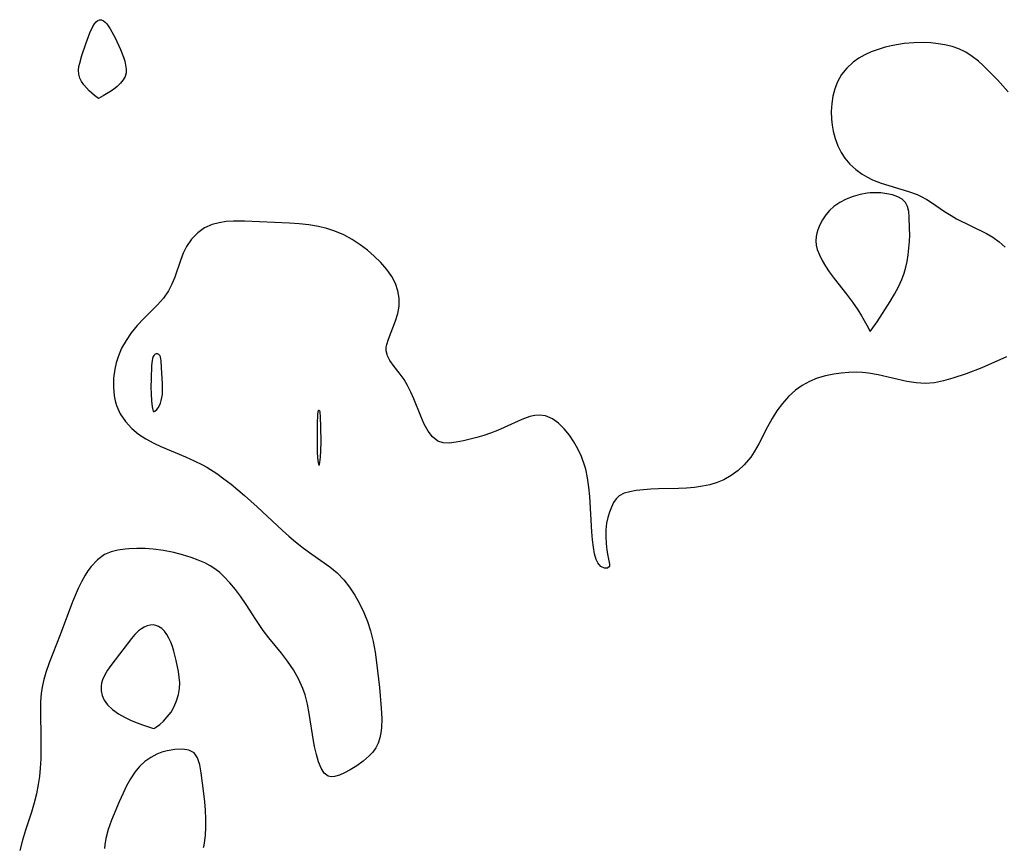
# Model space of a CAD drawing. Header units: metres. Extents: x 1073367 to 1082519, y 1569854 to 1574957.
# Tile 418 of 656: x 1077134 to 1077313, y 1574014 to 1574164. Entities that reach past the tile are written whole.
import ezdxf

# ---------------------------------------------------------------- set-up
doc = ezdxf.new("R2010")
doc.units = ezdxf.units.M
doc.layers.add('CGG_CurvaNivelLidar_v1', color=253, linetype='Continuous', lineweight=30)

msp = doc.modelspace()

# ---------------------------------------------------------------- linework, layer by layer
at = {"layer": 'CGG_CurvaNivelLidar_v1'}
for p, q in [((1077146.9662, 1574161.7564, 69), (1077147.4984, 1574162.8933, 69)), ((1077147.4984, 1574162.8933, 69), (1077147.7695, 1574163.3522, 69)), ((1077147.7695, 1574163.3522, 69), (1077148.0764, 1574163.7503, 69)), ((1077148.0764, 1574163.7503, 69), (1077148.3797, 1574164.0034, 69)), ((1077148.3797, 1574164.0034, 69), (1077148.707, 1574164.1292, 69)), ((1077148.707, 1574164.1292, 69), (1077149.0523, 1574164.1062, 69)), ((1077149.0523, 1574164.1062, 69), (1077149.4011, 1574163.949, 69)), ((1077149.4011, 1574163.949, 69), (1077149.7251, 1574163.692, 69)), ((1077149.7251, 1574163.692, 69), (1077150.0373, 1574163.3521, 69)), ((1077150.0373, 1574163.3521, 69), (1077150.6572, 1574162.45, 69)), ((1077150.6572, 1574162.45, 69), (1077151.5373, 1574160.8298, 69)), ((1077146.1929, 1574159.7279, 69), (1077146.9662, 1574161.7564, 69)), ((1077151.5373, 1574160.8298, 69), (1077152.5234, 1574158.7477, 69)), ((1077145.4875, 1574157.6088, 69), (1077146.1929, 1574159.7279, 69)), ((1077291.2393, 1574159.1208, 69.5), (1077289.9305, 1574158.7434, 69.5)), ((1077292.5787, 1574159.429, 69.5), (1077291.2393, 1574159.1208, 69.5)), ((1077293.6225, 1574159.6241, 69.5), (1077292.5787, 1574159.429, 69.5)), ((1077294.6738, 1574159.7804, 69.5), (1077293.6225, 1574159.6241, 69.5)), ((1077296.446, 1574159.945, 69.5), (1077294.6738, 1574159.7804, 69.5)), ((1077298.2112, 1574159.9777, 69.5), (1077296.446, 1574159.945, 69.5)), ((1077299.5211, 1574159.9084, 69.5), (1077298.2112, 1574159.9777, 69.5)), ((1077300.8087, 1574159.7651, 69.5), (1077299.5211, 1574159.9084, 69.5)), ((1077302.0658, 1574159.5551, 69.5), (1077300.8087, 1574159.7651, 69.5)), ((1077303.3641, 1574159.2537, 69.5), (1077302.0658, 1574159.5551, 69.5)), ((1077304.6056, 1574158.8356, 69.5), (1077303.3641, 1574159.2537, 69.5)), ((1077145.1074, 1574156.2565, 69), (1077145.4875, 1574157.6088, 69)), ((1077152.5234, 1574158.7477, 69), (1077153.0579, 1574157.3156, 69)), ((1077153.0579, 1574157.3156, 69), (1077153.2626, 1574156.5942, 69)), ((1077286.4178, 1574157.1238, 69.5), (1077285.4094, 1574156.4036, 69.5)), ((1077287.5083, 1574157.7494, 69.5), (1077286.4178, 1574157.1238, 69.5)), ((1077288.6661, 1574158.2829, 69.5), (1077287.5083, 1574157.7494, 69.5)), ((1077289.9305, 1574158.7434, 69.5), (1077288.6661, 1574158.2829, 69.5)), ((1077305.8516, 1574158.2252, 69.5), (1077304.6056, 1574158.8356, 69.5)), ((1077307.0277, 1574157.466, 69.5), (1077305.8516, 1574158.2252, 69.5)), ((1077308.1397, 1574156.5901, 69.5), (1077307.0277, 1574157.466, 69.5)), ((1077144.8943, 1574154.9605, 69), (1077144.9668, 1574155.6179, 69)), ((1077144.9668, 1574155.6179, 69), (1077145.1074, 1574156.2565, 69)), ((1077153.2626, 1574156.5942, 69), (1077153.4178, 1574155.8793, 69)), ((1077153.4178, 1574155.8793, 69), (1077153.511, 1574155.1788, 69)), ((1077284.2771, 1574155.3559, 69.5), (1077283.32, 1574154.1702, 69.5)), ((1077285.4094, 1574156.4036, 69.5), (1077284.2771, 1574155.3559, 69.5)), ((1077309.0093, 1574155.8039, 69.5), (1077308.1397, 1574156.5901, 69.5)), ((1077309.8533, 1574154.9781, 69.5), (1077309.0093, 1574155.8039, 69.5)), ((1077144.9448, 1574154.2582, 69), (1077144.8943, 1574154.9605, 69)), ((1077145.1407, 1574153.5447, 69), (1077144.9448, 1574154.2582, 69)), ((1077145.4532, 1574152.9108, 69), (1077145.1407, 1574153.5447, 69)), ((1077153.3451, 1574153.8051, 69), (1077153.0004, 1574153.189, 69)), ((1077153.519, 1574154.5006, 69), (1077153.3451, 1574153.8051, 69)), ((1077153.511, 1574155.1788, 69), (1077153.519, 1574154.5006, 69)), ((1077283.32, 1574154.1702, 69.5), (1077282.5645, 1574152.8612, 69.5)), ((1077311.5811, 1574153.2115, 69.5), (1077309.8533, 1574154.9781, 69.5)), ((1077145.8645, 1574152.3059, 69), (1077145.4532, 1574152.9108, 69)), ((1077146.3375, 1574151.7411, 69), (1077145.8645, 1574152.3059, 69)), ((1077146.8362, 1574151.2276, 69), (1077146.3375, 1574151.7411, 69)), ((1077151.9149, 1574152.0174, 69), (1077151.2616, 1574151.4881, 69)), ((1077152.509, 1574152.5887, 69), (1077151.9149, 1574152.0174, 69)), ((1077153.0004, 1574153.189, 69), (1077152.509, 1574152.5887, 69)), ((1077282.5645, 1574152.8612, 69.5), (1077282.0789, 1574151.5968, 69.5)), ((1077312.5837, 1574152.1311, 69.5), (1077311.5811, 1574153.2115, 69.5)), ((1077313.528, 1574151.0086, 69.5), (1077312.5837, 1574152.1311, 69.5)), ((1077147.7884, 1574150.387, 69), (1077146.8362, 1574151.2276, 69)), ((1077148.5, 1574149.8467, 69), (1077147.7884, 1574150.387, 69)), ((1077149.3677, 1574150.2793, 69), (1077148.5, 1574149.8467, 69)), ((1077150.5916, 1574151.0138, 69), (1077149.3677, 1574150.2793, 69)), ((1077151.2616, 1574151.4881, 69), (1077150.5916, 1574151.0138, 69)), ((1077281.7442, 1574150.2653, 69.5), (1077281.5318, 1574148.8903, 69.5)), ((1077282.0789, 1574151.5968, 69.5), (1077281.7442, 1574150.2653, 69.5)), ((1077281.5318, 1574148.8903, 69.5), (1077281.4378, 1574147.4903, 69.5)), ((1077281.4378, 1574147.4903, 69.5), (1077281.4707, 1574146.0831, 69.5)), ((1077281.4707, 1574146.0831, 69.5), (1077281.5937, 1574144.9776, 69.5)), ((1077281.5937, 1574144.9776, 69.5), (1077281.7991, 1574143.8864, 69.5)), ((1077281.7991, 1574143.8864, 69.5), (1077282.1684, 1574142.5436, 69.5)), ((1077282.1684, 1574142.5436, 69.5), (1077282.653, 1574141.2525, 69.5)), ((1077282.653, 1574141.2525, 69.5), (1077283.2502, 1574140.0312, 69.5)), ((1077283.2502, 1574140.0312, 69.5), (1077283.9172, 1574138.9752, 69.5)), ((1077283.9172, 1574138.9752, 69.5), (1077284.8264, 1574137.9004, 69.5)), ((1077284.8264, 1574137.9004, 69.5), (1077285.879, 1574136.9449, 69.5)), ((1077285.879, 1574136.9449, 69.5), (1077287.0437, 1574136.102, 69.5)), ((1077287.0437, 1574136.102, 69.5), (1077287.8764, 1574135.5994, 69.5)), ((1077287.8764, 1574135.5994, 69.5), (1077288.9187, 1574135.0719, 69.5)), ((1077288.9187, 1574135.0719, 69.5), (1077290.4976, 1574134.4528, 69.5)), ((1077290.4976, 1574134.4528, 69.5), (1077295.4204, 1574132.9749, 69.5)), ((1077285.3871, 1574132.0544, 69.5), (1077284.1428, 1574131.5689, 69.5)), ((1077286.6716, 1574132.4195, 69.5), (1077285.3871, 1574132.0544, 69.5)), ((1077287.9707, 1574132.6528, 69.5), (1077286.6716, 1574132.4195, 69.5)), ((1077288.4893, 1574132.7039, 69.5), (1077287.9707, 1574132.6528, 69.5)), ((1077289.2667, 1574132.7307, 69.5), (1077288.4893, 1574132.7039, 69.5)), ((1077290.4102, 1574132.6833, 69.5), (1077289.2667, 1574132.7307, 69.5)), ((1077291.5161, 1574132.5438, 69.5), (1077290.4102, 1574132.6833, 69.5)), ((1077292.5567, 1574132.3132, 69.5), (1077291.5161, 1574132.5438, 69.5)), ((1077293.4989, 1574131.9844, 69.5), (1077292.5567, 1574132.3132, 69.5)), ((1077295.4204, 1574132.9749, 69.5), (1077297.0033, 1574132.3853, 69.5)), ((1077297.0033, 1574132.3853, 69.5), (1077297.652, 1574132.09, 69.5)), ((1077297.652, 1574132.09, 69.5), (1077298.797, 1574131.4737, 69.5)), ((1077282.9684, 1574130.9614, 69.5), (1077281.9007, 1574130.218, 69.5)), ((1077284.1428, 1574131.5689, 69.5), (1077282.9684, 1574130.9614, 69.5)), ((1077294.3016, 1574131.5415, 69.5), (1077293.4989, 1574131.9844, 69.5)), ((1077294.9135, 1574130.9586, 69.5), (1077294.3016, 1574131.5415, 69.5)), ((1077295.2939, 1574130.2196, 69.5), (1077294.9135, 1574130.9586, 69.5)), ((1077298.797, 1574131.4737, 69.5), (1077299.6258, 1574130.9596, 69.5)), ((1077299.6258, 1574130.9596, 69.5), (1077301.989, 1574129.3386, 69.5)), ((1077280.4493, 1574128.6846, 69.5), (1077279.8626, 1574127.8162, 69.5)), ((1077281.1276, 1574129.4928, 69.5), (1077280.4493, 1574128.6846, 69.5)), ((1077281.9007, 1574130.218, 69.5), (1077281.1276, 1574129.4928, 69.5)), ((1077295.4978, 1574129.3466, 69.5), (1077295.2939, 1574130.2196, 69.5)), ((1077295.5905, 1574128.3707, 69.5), (1077295.4978, 1574129.3466, 69.5)), ((1077301.989, 1574129.3386, 69.5), (1077303.1874, 1574128.564, 69.5)), ((1077303.1874, 1574128.564, 69.5), (1077304.1659, 1574128.009, 69.5)), ((1077169.1482, 1574126.9541, 69.5), (1077167.7537, 1574126.3237, 69.5)), ((1077170.3811, 1574127.2873, 69.5), (1077169.1482, 1574126.9541, 69.5)), ((1077171.6798, 1574127.4815, 69.5), (1077170.3811, 1574127.2873, 69.5)), ((1077173.0277, 1574127.5635, 69.5), (1077171.6798, 1574127.4815, 69.5)), ((1077174.984, 1574127.541, 69.5), (1077173.0277, 1574127.5635, 69.5)), ((1077183.1654, 1574127.186, 69.5), (1077174.984, 1574127.541, 69.5)), ((1077184.8961, 1574127.0852, 69.5), (1077183.1654, 1574127.186, 69.5)), ((1077186.6761, 1574126.9027, 69.5), (1077184.8961, 1574127.0852, 69.5)), ((1077188.4301, 1574126.6106, 69.5), (1077186.6761, 1574126.9027, 69.5)), ((1077279.3706, 1574126.9068, 69.5), (1077278.9832, 1574125.9726, 69.5)), ((1077279.8626, 1574127.8162, 69.5), (1077279.3706, 1574126.9068, 69.5)), ((1077295.659, 1574126.2069, 69.5), (1077295.5905, 1574128.3707, 69.5)), ((1077304.1659, 1574128.009, 69.5), (1077306.7469, 1574126.713, 69.5)), ((1077306.7469, 1574126.713, 69.5), (1077309.5771, 1574125.3537, 69.5)), ((1077166.5123, 1574125.4596, 69.5), (1077165.3883, 1574124.3034, 69.5)), ((1077167.7537, 1574126.3237, 69.5), (1077166.5123, 1574125.4596, 69.5)), ((1077189.9381, 1574126.2404, 69.5), (1077188.4301, 1574126.6106, 69.5)), ((1077191.4036, 1574125.7522, 69.5), (1077189.9381, 1574126.2404, 69.5)), ((1077192.9917, 1574125.054, 69.5), (1077191.4036, 1574125.7522, 69.5)), ((1077194.5117, 1574124.2222, 69.5), (1077192.9917, 1574125.054, 69.5)), ((1077278.8022, 1574125.3818, 69.5), (1077278.6784, 1574124.788, 69.5)), ((1077278.9832, 1574125.9726, 69.5), (1077278.8022, 1574125.3818, 69.5)), ((1077295.6341, 1574123.8752, 69.5), (1077295.6685, 1574125.0553, 69.5)), ((1077295.6685, 1574125.0553, 69.5), (1077295.659, 1574126.2069, 69.5)), ((1077309.5771, 1574125.3537, 69.5), (1077310.7766, 1574124.6669, 69.5)), ((1077165.3883, 1574124.3034, 69.5), (1077164.4759, 1574122.9509, 69.5)), ((1077195.9605, 1574123.281, 69.5), (1077194.5117, 1574124.2222, 69.5)), ((1077197.2981, 1574122.2725, 69.5), (1077195.9605, 1574123.281, 69.5)), ((1077278.6784, 1574124.788, 69.5), (1077278.62, 1574123.9864, 69.5)), ((1077278.62, 1574123.9864, 69.5), (1077278.698, 1574123.1968, 69.5)), ((1077278.698, 1574123.1968, 69.5), (1077278.8908, 1574122.437, 69.5)), ((1077295.5331, 1574122.6608, 69.5), (1077295.6341, 1574123.8752, 69.5)), ((1077310.7766, 1574124.6669, 69.5), (1077311.9165, 1574123.8157, 69.5)), ((1077311.9165, 1574123.8157, 69.5), (1077312.9896, 1574122.8475, 69.5)), ((1077163.8827, 1574121.7289, 69.5), (1077163.385, 1574120.4406, 69.5)), ((1077164.4759, 1574122.9509, 69.5), (1077163.8827, 1574121.7289, 69.5)), ((1077198.5162, 1574121.2234, 69.5), (1077197.2981, 1574122.2725, 69.5)), ((1077278.8908, 1574122.437, 69.5), (1077279.2773, 1574121.4272, 69.5)), ((1077279.2773, 1574121.4272, 69.5), (1077279.7799, 1574120.4132, 69.5)), ((1077295.1833, 1574120.2215, 69.5), (1077295.3771, 1574121.4397, 69.5)), ((1077295.3771, 1574121.4397, 69.5), (1077295.5331, 1574122.6608, 69.5)), ((1077163.385, 1574120.4406, 69.5), (1077162.3374, 1574117.3983, 69.5)), ((1077199.7257, 1574120.0474, 69.5), (1077198.5162, 1574121.2234, 69.5)), ((1077200.8107, 1574118.8131, 69.5), (1077199.7257, 1574120.0474, 69.5)), ((1077279.7799, 1574120.4132, 69.5), (1077280.3746, 1574119.4022, 69.5)), ((1077294.9836, 1574119.2067, 69.5), (1077295.1833, 1574120.2215, 69.5)), ((1077201.7255, 1574117.5085, 69.5), (1077200.8107, 1574118.8131, 69.5)), ((1077280.3746, 1574119.4022, 69.5), (1077281.0824, 1574118.346, 69.5)), ((1077281.0824, 1574118.346, 69.5), (1077281.9462, 1574117.1703, 69.5)), ((1077294.2657, 1574116.9501, 69.5), (1077294.6839, 1574118.1054, 69.5)), ((1077294.6839, 1574118.1054, 69.5), (1077294.9836, 1574119.2067, 69.5)), ((1077161.8275, 1574116.1324, 69.5), (1077161.2095, 1574114.925, 69.5)), ((1077162.3374, 1574117.3983, 69.5), (1077161.8275, 1574116.1324, 69.5)), ((1077202.3758, 1574116.2361, 69.5), (1077201.7255, 1574117.5085, 69.5)), ((1077202.8232, 1574114.9144, 69.5), (1077202.3758, 1574116.2361, 69.5)), ((1077281.9462, 1574117.1703, 69.5), (1077284.1781, 1574114.3266, 69.5)), ((1077293.6465, 1574115.6231, 69.5), (1077294.2657, 1574116.9501, 69.5)), ((1077161.2095, 1574114.925, 69.5), (1077160.294, 1574113.601, 69.5)), ((1077203.0475, 1574113.5652, 69.5), (1077202.8232, 1574114.9144, 69.5)), ((1077284.1781, 1574114.3266, 69.5), (1077285.2779, 1574112.873, 69.5)), ((1077292.1308, 1574112.9953, 69.5), (1077292.9159, 1574114.2968, 69.5)), ((1077292.9159, 1574114.2968, 69.5), (1077293.6465, 1574115.6231, 69.5)), ((1077160.294, 1574113.601, 69.5), (1077159.2168, 1574112.3699, 69.5)), ((1077203.0287, 1574112.1643, 69.5), (1077203.0475, 1574113.5652, 69.5)), ((1077285.2779, 1574112.873, 69.5), (1077286.2568, 1574111.4556, 69.5)), ((1077289.754, 1574109.2804, 69.5), (1077292.1308, 1574112.9953, 69.5)), ((1077159.2168, 1574112.3699, 69.5), (1077156.7328, 1574109.9017, 69.5)), ((1077202.4155, 1574109.4474, 69.5), (1077202.8005, 1574110.7825, 69.5)), ((1077202.8005, 1574110.7825, 69.5), (1077203.0287, 1574112.1643, 69.5)), ((1077286.2568, 1574111.4556, 69.5), (1077286.9064, 1574110.4044, 69.5)), ((1077156.7328, 1574109.9017, 69.5), (1077155.5438, 1574108.6402, 69.5)), ((1077201.0968, 1574106.1625, 69.5), (1077202.4155, 1574109.4474, 69.5)), ((1077286.9064, 1574110.4044, 69.5), (1077287.9097, 1574108.6614, 69.5)), ((1077288.5, 1574107.5118, 69.5), (1077289.754, 1574109.2804, 69.5)), ((1077154.4359, 1574107.3004, 69.5), (1077153.5014, 1574105.9325, 69.5)), ((1077155.5438, 1574108.6402, 69.5), (1077154.4359, 1574107.3004, 69.5)), ((1077287.9097, 1574108.6614, 69.5), (1077288.4578, 1574107.653, 69.5)), ((1077288.4578, 1574107.653, 69.5), (1077288.5, 1574107.5118, 69.5)), ((1077153.5014, 1574105.9325, 69.5), (1077152.7057, 1574104.4854, 69.5)), ((1077200.801, 1574105.1704, 69.5), (1077201.0968, 1574106.1625, 69.5)), ((1077152.7057, 1574104.4854, 69.5), (1077152.0701, 1574102.9717, 69.5)), ((1077200.7129, 1574104.0155, 69.5), (1077200.7194, 1574104.6753, 69.5)), ((1077200.8626, 1574103.3436, 69.5), (1077200.7129, 1574104.0155, 69.5)), ((1077200.7194, 1574104.6753, 69.5), (1077200.801, 1574105.1704, 69.5)), ((1077151.7274, 1574101.8559, 69.5), (1077151.4736, 1574100.7204, 69.5)), ((1077152.0701, 1574102.9717, 69.5), (1077151.7274, 1574101.8559, 69.5)), ((1077158.2382, 1574102.2647, 70), (1077158.129, 1574101.3837, 70)), ((1077158.3269, 1574102.6548, 70), (1077158.2382, 1574102.2647, 70)), ((1077158.4492, 1574102.9921, 70), (1077158.3269, 1574102.6548, 70)), ((1077158.5688, 1574103.197, 70), (1077158.4492, 1574102.9921, 70)), ((1077158.7853, 1574103.3967, 70), (1077158.5688, 1574103.197, 70)), ((1077158.988, 1574103.4685, 70), (1077158.7853, 1574103.3967, 70)), ((1077159.2198, 1574103.4573, 70), (1077158.988, 1574103.4685, 70)), ((1077159.4366, 1574103.3601, 70), (1077159.2198, 1574103.4573, 70)), ((1077159.6139, 1574103.1823, 70), (1077159.4366, 1574103.3601, 70)), ((1077159.7358, 1574102.9207, 70), (1077159.6139, 1574103.1823, 70)), ((1077159.8602, 1574102.2235, 70), (1077159.7358, 1574102.9207, 70)), ((1077159.9588, 1574100.9299, 70), (1077159.8602, 1574102.2235, 70)), ((1077200.9474, 1574103.1174, 69.5), (1077200.8626, 1574103.3436, 69.5)), ((1077201.3901, 1574102.2758, 69.5), (1077200.9474, 1574103.1174, 69.5)), ((1077202.1758, 1574101.1932, 69.5), (1077201.3901, 1574102.2758, 69.5)), ((1077313.2455, 1574102.959, 69.5), (1077308.7234, 1574100.9737, 69.5)), ((1077151.4736, 1574100.7204, 69.5), (1077151.2552, 1574099.0792, 69.5)), ((1077158.129, 1574101.3837, 70), (1077158.0384, 1574098.9506, 70)), ((1077160.0926, 1574098.0934, 70), (1077159.9588, 1574100.9299, 70)), ((1077203.0767, 1574100.0647, 69.5), (1077202.1758, 1574101.1932, 69.5)), ((1077203.9649, 1574098.8218, 69.5), (1077203.0767, 1574100.0647, 69.5)), ((1077283.2592, 1574099.9968, 69.5), (1077281.8983, 1574099.8013, 69.5)), ((1077284.6344, 1574100.113, 69.5), (1077283.2592, 1574099.9968, 69.5)), ((1077286.017, 1574100.1406, 69.5), (1077284.6344, 1574100.113, 69.5)), ((1077287.1204, 1574100.0917, 69.5), (1077286.017, 1574100.1406, 69.5)), ((1077288.2206, 1574099.9788, 69.5), (1077287.1204, 1574100.0917, 69.5)), ((1077289.9181, 1574099.6861, 69.5), (1077288.2206, 1574099.9788, 69.5)), ((1077308.7234, 1574100.9737, 69.5), (1077305.9022, 1574099.8621, 69.5)), ((1077151.2552, 1574099.0792, 69.5), (1077151.2095, 1574097.4425, 69.5)), ((1077158.0384, 1574098.9506, 70), (1077158.0265, 1574097.4387, 70)), ((1077204.5884, 1574097.7267, 69.5), (1077203.9649, 1574098.8218, 69.5)), ((1077277.4978, 1574098.4596, 69.5), (1077276.1756, 1574097.7329, 69.5)), ((1077278.8945, 1574099.0417, 69.5), (1077277.4978, 1574098.4596, 69.5)), ((1077280.3737, 1574099.4833, 69.5), (1077278.8945, 1574099.0417, 69.5)), ((1077281.8983, 1574099.8013, 69.5), (1077280.3737, 1574099.4833, 69.5)), ((1077295.1711, 1574098.4641, 69.5), (1077289.9181, 1574099.6861, 69.5)), ((1077296.8603, 1574098.1938, 69.5), (1077295.1711, 1574098.4641, 69.5)), ((1077298.5426, 1574098.1063, 69.5), (1077296.8603, 1574098.1938, 69.5)), ((1077300.1839, 1574098.2525, 69.5), (1077298.5426, 1574098.1063, 69.5)), ((1077301.8255, 1574098.5849, 69.5), (1077300.1839, 1574098.2525, 69.5)), ((1077303.4734, 1574099.0442, 69.5), (1077301.8255, 1574098.5849, 69.5)), ((1077305.9022, 1574099.8621, 69.5), (1077303.4734, 1574099.0442, 69.5)), ((1077151.2095, 1574097.4425, 69.5), (1077151.3532, 1574095.8371, 69.5)), ((1077158.0265, 1574097.4387, 70), (1077158.0539, 1574096.2288, 70)), ((1077160.1264, 1574096.6591, 70), (1077160.0926, 1574098.0934, 70)), ((1077160.0947, 1574096.1309, 70), (1077160.1264, 1574096.6591, 70)), ((1077205.1533, 1574096.55, 69.5), (1077204.5884, 1574097.7267, 69.5)), ((1077205.6853, 1574095.3248, 69.5), (1077205.1533, 1574096.55, 69.5)), ((1077274.9433, 1574096.8629, 69.5), (1077273.7058, 1574095.7416, 69.5)), ((1077276.1756, 1574097.7329, 69.5), (1077274.9433, 1574096.8629, 69.5)), ((1077151.3532, 1574095.8371, 69.5), (1077151.5244, 1574094.9748, 69.5)), ((1077151.5244, 1574094.9748, 69.5), (1077151.7693, 1574094.1362, 69.5)), ((1077158.0539, 1574096.2288, 70), (1077158.1236, 1574094.9654, 70)), ((1077158.1236, 1574094.9654, 70), (1077158.2381, 1574093.8746, 70)), ((1077159.7528, 1574094.5336, 70), (1077159.9039, 1574095.0243, 70)), ((1077159.9039, 1574095.0243, 70), (1077160.0217, 1574095.5772, 70)), ((1077160.0217, 1574095.5772, 70), (1077160.0947, 1574096.1309, 70)), ((1077206.9805, 1574092.162, 69.5), (1077205.6853, 1574095.3248, 69.5)), ((1077273.7058, 1574095.7416, 69.5), (1077272.5827, 1574094.4817, 69.5)), ((1077151.7693, 1574094.1362, 69.5), (1077152.4556, 1574092.6094, 69.5)), ((1077158.2381, 1574093.8746, 70), (1077158.352, 1574093.3001, 70)), ((1077158.352, 1574093.3001, 70), (1077158.4554, 1574093.0584, 70)), ((1077158.4554, 1574093.0584, 70), (1077158.5, 1574093.0413, 70)), ((1077158.5, 1574093.0413, 70), (1077158.5979, 1574093.0306, 70)), ((1077158.5979, 1574093.0306, 70), (1077158.7407, 1574093.0902, 70)), ((1077158.7407, 1574093.0902, 70), (1077159.1183, 1574093.3968, 70)), ((1077159.1183, 1574093.3968, 70), (1077159.3517, 1574093.7017, 70)), ((1077159.3517, 1574093.7017, 70), (1077159.5664, 1574094.0863, 70)), ((1077159.5664, 1574094.0863, 70), (1077159.7528, 1574094.5336, 70)), ((1077188.3095, 1574092.9494, 70), (1077188.2437, 1574092.3896, 70)), ((1077188.3643, 1574093.1159, 70), (1077188.3095, 1574092.9494, 70)), ((1077188.4129, 1574093.1727, 70), (1077188.3643, 1574093.1159, 70)), ((1077188.5029, 1574093.2, 70), (1077188.4129, 1574093.1727, 70)), ((1077188.6356, 1574093.0991, 70), (1077188.5029, 1574093.2, 70)), ((1077188.6953, 1574092.933, 70), (1077188.6356, 1574093.0991, 70)), ((1077188.8047, 1574091.9631, 70), (1077188.6953, 1574092.933, 70)), ((1077271.5622, 1574093.117, 69.5), (1077270.7054, 1574091.7785, 69.5)), ((1077272.5827, 1574094.4817, 69.5), (1077271.5622, 1574093.117, 69.5)), ((1077152.4556, 1574092.6094, 69.5), (1077153.3917, 1574091.2038, 69.5)), ((1077153.3917, 1574091.2038, 69.5), (1077154.5461, 1574089.9396, 69.5)), ((1077188.2437, 1574092.3896, 70), (1077188.189, 1574090.8324, 70)), ((1077188.8568, 1574090.2526, 70), (1077188.8047, 1574091.9631, 70)), ((1077207.6051, 1574090.7363, 69.5), (1077206.9805, 1574092.162, 69.5)), ((1077225.2854, 1574091.5396, 69.5), (1077222.1251, 1574090.0996, 69.5)), ((1077226.7727, 1574092.0893, 69.5), (1077225.2854, 1574091.5396, 69.5)), ((1077227.6597, 1574092.2974, 69.5), (1077226.7727, 1574092.0893, 69.5)), ((1077228.5948, 1574092.3609, 69.5), (1077227.6597, 1574092.2974, 69.5)), ((1077229.5931, 1574092.2122, 69.5), (1077228.5948, 1574092.3609, 69.5)), ((1077230.8588, 1574091.6774, 69.5), (1077229.5931, 1574092.2122, 69.5)), ((1077231.9604, 1574090.8927, 69.5), (1077230.8588, 1574091.6774, 69.5)), ((1077270.7054, 1574091.7785, 69.5), (1077269.8723, 1574090.2585, 69.5)), ((1077154.5461, 1574089.9396, 69.5), (1077155.7652, 1574088.9311, 69.5)), ((1077188.189, 1574090.8324, 70), (1077188.1593, 1574087.3268, 70)), ((1077188.8852, 1574087.5248, 70), (1077188.8568, 1574090.2526, 70)), ((1077208.2957, 1574089.4539, 69.5), (1077207.6051, 1574090.7363, 69.5)), ((1077209.0974, 1574088.3956, 69.5), (1077208.2957, 1574089.4539, 69.5)), ((1077220.9, 1574089.5881, 69.5), (1077219.6482, 1574089.116, 69.5)), ((1077222.1251, 1574090.0996, 69.5), (1077220.9, 1574089.5881, 69.5)), ((1077232.9893, 1574089.8919, 69.5), (1077231.9604, 1574090.8927, 69.5)), ((1077233.9436, 1574088.7223, 69.5), (1077232.9893, 1574089.8919, 69.5)), ((1077269.8723, 1574090.2585, 69.5), (1077268.3159, 1574087.1706, 69.5)), ((1077155.7652, 1574088.9311, 69.5), (1077157.1133, 1574088.0453, 69.5)), ((1077157.1133, 1574088.0453, 69.5), (1077158.5597, 1574087.2705, 69.5)), ((1077188.8533, 1574085.8759, 70), (1077188.8852, 1574087.5248, 70)), ((1077210.0643, 1574087.6598, 69.5), (1077209.0974, 1574088.3956, 69.5)), ((1077211.0401, 1574087.3546, 69.5), (1077210.0643, 1574087.6598, 69.5)), ((1077213.4087, 1574087.4454, 69.5), (1077212.1725, 1574087.304, 69.5)), ((1077214.73, 1574087.7089, 69.5), (1077213.4087, 1574087.4454, 69.5)), ((1077217.1429, 1574088.3169, 69.5), (1077214.73, 1574087.7089, 69.5)), ((1077218.3839, 1574088.6887, 69.5), (1077217.1429, 1574088.3169, 69.5)), ((1077219.6482, 1574089.116, 69.5), (1077218.3839, 1574088.6887, 69.5)), ((1077234.7512, 1574087.525, 69.5), (1077233.9436, 1574088.7223, 69.5)), ((1077235.4805, 1574086.2347, 69.5), (1077234.7512, 1574087.525, 69.5)), ((1077158.5597, 1574087.2705, 69.5), (1077159.8425, 1574086.6901, 69.5)), ((1077159.8425, 1574086.6901, 69.5), (1077164.2956, 1574084.8131, 69.5)), ((1077188.1593, 1574087.3268, 70), (1077188.1963, 1574085.689, 70)), ((1077188.1963, 1574085.689, 70), (1077188.2591, 1574084.5969, 70)), ((1077188.7859, 1574084.7292, 70), (1077188.8533, 1574085.8759, 70)), ((1077212.1725, 1574087.304, 69.5), (1077211.0401, 1574087.3546, 69.5)), ((1077236.1183, 1574084.8661, 69.5), (1077235.4805, 1574086.2347, 69.5)), ((1077267.476, 1574085.6887, 69.5), (1077266.843, 1574084.7412, 69.5)), ((1077268.3159, 1574087.1706, 69.5), (1077267.476, 1574085.6887, 69.5)), ((1077164.2956, 1574084.8131, 69.5), (1077165.8533, 1574084.0946, 69.5)), ((1077165.8533, 1574084.0946, 69.5), (1077167.3828, 1574083.3191, 69.5)), ((1077188.2591, 1574084.5969, 70), (1077188.3538, 1574083.7268, 70)), ((1077188.6788, 1574083.7935, 70), (1077188.7859, 1574084.7292, 70)), ((1077236.7431, 1574083.1083, 69.5), (1077236.1183, 1574084.8661, 69.5)), ((1077266.843, 1574084.7412, 69.5), (1077265.6578, 1574083.3282, 69.5)), ((1077167.3828, 1574083.3191, 69.5), (1077168.1456, 1574082.8952, 69.5)), ((1077168.1456, 1574082.8952, 69.5), (1077169.9583, 1574081.7535, 69.5)), ((1077188.3538, 1574083.7268, 70), (1077188.4105, 1574083.4341, 70)), ((1077188.4105, 1574083.4341, 70), (1077188.5, 1574083.2372, 70)), ((1077188.5, 1574083.2372, 70), (1077188.5476, 1574083.2819, 70)), ((1077188.5476, 1574083.2819, 70), (1077188.6129, 1574083.4708, 70)), ((1077188.6129, 1574083.4708, 70), (1077188.6788, 1574083.7935, 70)), ((1077236.8871, 1574082.5839, 69.5), (1077236.7431, 1574083.1083, 69.5)), ((1077237.2316, 1574080.9624, 69.5), (1077236.8871, 1574082.5839, 69.5)), ((1077264.5309, 1574082.286, 69.5), (1077263.2947, 1574081.3817, 69.5)), ((1077265.6578, 1574083.3282, 69.5), (1077264.5309, 1574082.286, 69.5)), ((1077169.9583, 1574081.7535, 69.5), (1077171.2706, 1574080.8194, 69.5)), ((1077171.2706, 1574080.8194, 69.5), (1077172.5523, 1574079.8339, 69.5)), ((1077237.47, 1574079.299, 69.5), (1077237.2316, 1574080.9624, 69.5)), ((1077261.9563, 1574080.634, 69.5), (1077260.7236, 1574080.1284, 69.5)), ((1077263.2947, 1574081.3817, 69.5), (1077261.9563, 1574080.634, 69.5)), ((1077172.5523, 1574079.8339, 69.5), (1077174.9889, 1574077.8018, 69.5)), ((1077237.6341, 1574077.6129, 69.5), (1077237.47, 1574079.299, 69.5)), ((1077246.0754, 1574078.6644, 69.5), (1077244.9098, 1574078.4637, 69.5)), ((1077247.3541, 1574078.8134, 69.5), (1077246.0754, 1574078.6644, 69.5)), ((1077248.7178, 1574078.9148, 69.5), (1077247.3541, 1574078.8134, 69.5)), ((1077250.068, 1574078.9717, 69.5), (1077248.7178, 1574078.9148, 69.5)), ((1077253.7224, 1574079.063, 69.5), (1077250.068, 1574078.9717, 69.5)), ((1077255.1931, 1574079.1331, 69.5), (1077253.7224, 1574079.063, 69.5)), ((1077256.656, 1574079.2566, 69.5), (1077255.1931, 1574079.1331, 69.5)), ((1077258.098, 1574079.4573, 69.5), (1077256.656, 1574079.2566, 69.5)), ((1077259.4327, 1574079.7409, 69.5), (1077258.098, 1574079.4573, 69.5)), ((1077260.7236, 1574080.1284, 69.5), (1077259.4327, 1574079.7409, 69.5)), ((1077174.9889, 1574077.8018, 69.5), (1077177.3029, 1574075.7298, 69.5)), ((1077238.0193, 1574071.1627, 69.5), (1077237.6341, 1574077.6129, 69.5)), ((1077242.4084, 1574077.1766, 69.5), (1077241.9407, 1574076.4787, 69.5)), ((1077242.9806, 1574077.7292, 69.5), (1077242.4084, 1574077.1766, 69.5)), ((1077243.855, 1574078.1788, 69.5), (1077242.9806, 1574077.7292, 69.5)), ((1077244.9098, 1574078.4637, 69.5), (1077243.855, 1574078.1788, 69.5)), ((1077177.3029, 1574075.7298, 69.5), (1077181.8879, 1574071.4289, 69.5)), ((1077241.5424, 1574075.6709, 69.5), (1077241.1809, 1574074.7571, 69.5)), ((1077241.9407, 1574076.4787, 69.5), (1077241.5424, 1574075.6709, 69.5)), ((1077240.8817, 1574073.7783, 69.5), (1077240.6706, 1574072.7497, 69.5)), ((1077241.1809, 1574074.7571, 69.5), (1077240.8817, 1574073.7783, 69.5)), ((1077181.8879, 1574071.4289, 69.5), (1077183.043, 1574070.3873, 69.5)), ((1077240.5588, 1574071.5715, 69.5), (1077240.5441, 1574070.29, 69.5)), ((1077240.6706, 1574072.7497, 69.5), (1077240.5588, 1574071.5715, 69.5)), ((1077183.043, 1574070.3873, 69.5), (1077184.2187, 1574069.3853, 69.5)), ((1077238.1313, 1574069.7326, 69.5), (1077238.0193, 1574071.1627, 69.5)), ((1077238.2845, 1574068.3994, 69.5), (1077238.1313, 1574069.7326, 69.5)), ((1077240.5441, 1574070.29, 69.5), (1077240.6104, 1574069.036, 69.5)), ((1077152.0457, 1574067.8681, 69.5), (1077150.7873, 1574067.5407, 69.5)), ((1077153.3778, 1574068.0666, 69.5), (1077152.0457, 1574067.8681, 69.5)), ((1077154.0259, 1574068.1251, 69.5), (1077153.3778, 1574068.0666, 69.5)), ((1077155.4726, 1574068.1794, 69.5), (1077154.0259, 1574068.1251, 69.5)), ((1077156.9543, 1574068.1446, 69.5), (1077155.4726, 1574068.1794, 69.5)), ((1077158.4566, 1574068.0312, 69.5), (1077156.9543, 1574068.1446, 69.5)), ((1077160.328, 1574067.7882, 69.5), (1077158.4566, 1574068.0312, 69.5)), ((1077162.188, 1574067.4323, 69.5), (1077160.328, 1574067.7882, 69.5)), ((1077184.2187, 1574069.3853, 69.5), (1077185.6956, 1574068.2253, 69.5)), ((1077185.6956, 1574068.2253, 69.5), (1077187.1948, 1574067.1329, 69.5)), ((1077238.5003, 1574067.1972, 69.5), (1077238.2845, 1574068.3994, 69.5)), ((1077240.6104, 1574069.036, 69.5), (1077240.7391, 1574067.8579, 69.5)), ((1077240.7391, 1574067.8579, 69.5), (1077240.9153, 1574066.8091, 69.5)), ((1077148.3078, 1574066.1077, 69.5), (1077147.1647, 1574064.8936, 69.5)), ((1077149.6246, 1574067.0414, 69.5), (1077148.3078, 1574066.1077, 69.5)), ((1077150.7873, 1574067.5407, 69.5), (1077149.6246, 1574067.0414, 69.5)), ((1077163.7788, 1574067.0268, 69.5), (1077162.188, 1574067.4323, 69.5)), ((1077165.3319, 1574066.5398, 69.5), (1077163.7788, 1574067.0268, 69.5)), ((1077166.5982, 1574066.069, 69.5), (1077165.3319, 1574066.5398, 69.5)), ((1077167.8157, 1574065.5313, 69.5), (1077166.5982, 1574066.069, 69.5)), ((1077187.1948, 1574067.1329, 69.5), (1077190.5041, 1574064.8261, 69.5)), ((1077238.8026, 1574066.1685, 69.5), (1077238.5003, 1574067.1972, 69.5)), ((1077239.1021, 1574065.5398, 69.5), (1077238.8026, 1574066.1685, 69.5)), ((1077240.9153, 1574066.8091, 69.5), (1077241.2234, 1574065.3329, 69.5)), ((1077147.1647, 1574064.8936, 69.5), (1077146.5987, 1574064.1224, 69.5)), ((1077168.7442, 1574065.0412, 69.5), (1077167.8157, 1574065.5313, 69.5)), ((1077169.6228, 1574064.4817, 69.5), (1077168.7442, 1574065.0412, 69.5)), ((1077170.5037, 1574063.7914, 69.5), (1077169.6228, 1574064.4817, 69.5)), ((1077190.5041, 1574064.8261, 69.5), (1077191.8281, 1574063.7148, 69.5)), ((1077239.3156, 1574065.2317, 69.5), (1077239.1021, 1574065.5398, 69.5)), ((1077239.632, 1574064.9111, 69.5), (1077239.3156, 1574065.2317, 69.5)), ((1077240.2817, 1574064.5677, 69.5), (1077239.632, 1574064.9111, 69.5)), ((1077240.8522, 1574064.5591, 69.5), (1077240.2817, 1574064.5677, 69.5)), ((1077241.1933, 1574064.8641, 69.5), (1077240.8522, 1574064.5591, 69.5)), ((1077241.2234, 1574065.3329, 69.5), (1077241.1933, 1574064.8641, 69.5)), ((1077146.0736, 1574063.2957, 69.5), (1077145.4244, 1574062.1243, 69.5)), ((1077146.5987, 1574064.1224, 69.5), (1077146.0736, 1574063.2957, 69.5)), ((1077171.3327, 1574063.0218, 69.5), (1077170.5037, 1574063.7914, 69.5)), ((1077172.3666, 1574061.9175, 69.5), (1077171.3327, 1574063.0218, 69.5)), ((1077191.8281, 1574063.7148, 69.5), (1077193.0348, 1574062.4649, 69.5)), ((1077193.0348, 1574062.4649, 69.5), (1077194.0701, 1574061.1262, 69.5)), ((1077144.8212, 1574060.8913, 69.5), (1077143.7748, 1574058.4526, 69.5)), ((1077145.4244, 1574062.1243, 69.5), (1077144.8212, 1574060.8913, 69.5)), ((1077173.3466, 1574060.7308, 69.5), (1077172.3666, 1574061.9175, 69.5)), ((1077174.2777, 1574059.4793, 69.5), (1077173.3466, 1574060.7308, 69.5)), ((1077194.0701, 1574061.1262, 69.5), (1077194.9998, 1574059.6839, 69.5)), ((1077175.2817, 1574058.0036, 69.5), (1077174.2777, 1574059.4793, 69.5)), ((1077194.9998, 1574059.6839, 69.5), (1077195.8539, 1574058.149, 69.5)), ((1077143.7748, 1574058.4526, 69.5), (1077141.5391, 1574052.5006, 69.5)), ((1077177.0395, 1574055.2991, 69.5), (1077175.2817, 1574058.0036, 69.5)), ((1077195.8539, 1574058.149, 69.5), (1077196.6243, 1574056.5498, 69.5)), ((1077178.4106, 1574053.2844, 69.5), (1077177.0395, 1574055.2991, 69.5)), ((1077196.6243, 1574056.5498, 69.5), (1077197.3012, 1574054.8946, 69.5)), ((1077156.2833, 1574053.5749, 70), (1077155.7833, 1574053.1884, 70)), ((1077156.8015, 1574053.8895, 70), (1077156.2833, 1574053.5749, 70)), ((1077157.3322, 1574054.1217, 70), (1077156.8015, 1574053.8895, 70)), ((1077157.8697, 1574054.2586, 70), (1077157.3322, 1574054.1217, 70)), ((1077158.4046, 1574054.2882, 70), (1077157.8697, 1574054.2586, 70)), ((1077158.9116, 1574054.2051, 70), (1077158.4046, 1574054.2882, 70)), ((1077159.3979, 1574054.0191, 70), (1077158.9116, 1574054.2051, 70)), ((1077159.9767, 1574053.6467, 70), (1077159.3979, 1574054.0191, 70)), ((1077160.4941, 1574053.1431, 70), (1077159.9767, 1574053.6467, 70)), ((1077197.3012, 1574054.8946, 69.5), (1077197.8668, 1574053.1872, 69.5)), ((1077141.5391, 1574052.5006, 69.5), (1077139.5783, 1574047.424, 69.5)), ((1077154.4981, 1574051.8273, 70), (1077150.736, 1574046.9013, 70)), ((1077155.1253, 1574052.5508, 70), (1077154.4981, 1574051.8273, 70)), ((1077155.7833, 1574053.1884, 70), (1077155.1253, 1574052.5508, 70)), ((1077160.9228, 1574052.5546, 70), (1077160.4941, 1574053.1431, 70)), ((1077161.2948, 1574051.8845, 70), (1077160.9228, 1574052.5546, 70)), ((1077161.6212, 1574051.1524, 70), (1077161.2948, 1574051.8845, 70)), ((1077179.4261, 1574051.9221, 69.5), (1077178.4106, 1574053.2844, 69.5)), ((1077181.7079, 1574049.1332, 69.5), (1077179.4261, 1574051.9221, 69.5)), ((1077197.8668, 1574053.1872, 69.5), (1077198.3405, 1574051.271, 69.5)), ((1077161.9106, 1574050.3739, 70), (1077161.6212, 1574051.1524, 70)), ((1077162.171, 1574049.5551, 70), (1077161.9106, 1574050.3739, 70)), ((1077198.3405, 1574051.271, 69.5), (1077198.6903, 1574049.3678, 69.5)), ((1077162.6183, 1574047.8502, 70), (1077162.171, 1574049.5551, 70)), ((1077182.8079, 1574047.7193, 69.5), (1077181.7079, 1574049.1332, 69.5)), ((1077198.6903, 1574049.3678, 69.5), (1077198.9675, 1574047.4408, 69.5)), ((1077139.5783, 1574047.424, 69.5), (1077138.9608, 1574045.641, 69.5)), ((1077150.736, 1574046.9013, 70), (1077150.1481, 1574046.0626, 70)), ((1077163.0258, 1574045.8197, 70), (1077162.6183, 1574047.8502, 70)), ((1077183.8736, 1574046.141, 69.5), (1077182.8079, 1574047.7193, 69.5)), ((1077198.9675, 1574047.4408, 69.5), (1077199.4744, 1574042.9604, 69.5)), ((1077138.9608, 1574045.641, 69.5), (1077138.5904, 1574044.3801, 69.5)), ((1077149.6356, 1574045.215, 70), (1077149.2393, 1574044.3508, 70)), ((1077150.1481, 1574046.0626, 70), (1077149.6356, 1574045.215, 70)), ((1077163.1707, 1574044.7972, 70), (1077163.0258, 1574045.8197, 70)), ((1077163.2495, 1574043.7628, 70), (1077163.1707, 1574044.7972, 70)), ((1077184.8077, 1574044.4851, 69.5), (1077183.8736, 1574046.141, 69.5)), ((1077138.345, 1574043.3095, 69.5), (1077138.1291, 1574041.9092, 69.5)), ((1077138.5904, 1574044.3801, 69.5), (1077138.345, 1574043.3095, 69.5)), ((1077149.055, 1574043.7251, 70), (1077148.9747, 1574043.2247, 70)), ((1077148.9747, 1574043.2247, 70), (1077148.9788, 1574042.3364, 70)), ((1077149.2393, 1574044.3508, 70), (1077149.055, 1574043.7251, 70)), ((1077163.1937, 1574042.7269, 70), (1077163.2495, 1574043.7628, 70)), ((1077185.5861, 1574042.7561, 69.5), (1077184.8077, 1574044.4851, 69.5)), ((1077185.9926, 1574041.5957, 69.5), (1077185.5861, 1574042.7561, 69.5)), ((1077199.4744, 1574042.9604, 69.5), (1077199.8142, 1574039.1591, 69.5)), ((1077138.1291, 1574041.9092, 69.5), (1077138.0042, 1574040.331, 69.5)), ((1077148.9788, 1574042.3364, 70), (1077149.166, 1574041.47, 70)), ((1077149.166, 1574041.47, 70), (1077149.5399, 1574040.639, 70)), ((1077162.6798, 1574040.5281, 70), (1077163.0024, 1574041.6327, 70)), ((1077163.0024, 1574041.6327, 70), (1077163.1937, 1574042.7269, 70)), ((1077186.4269, 1574039.93, 69.5), (1077185.9926, 1574041.5957, 69.5)), ((1077138.0042, 1574040.331, 69.5), (1077137.9671, 1574038.7356, 69.5)), ((1077149.5399, 1574040.639, 70), (1077150.1708, 1574039.8025, 70)), ((1077150.1708, 1574039.8025, 70), (1077151.0574, 1574038.9657, 70)), ((1077161.6654, 1574038.4717, 70), (1077162.2313, 1574039.4596, 70)), ((1077162.2313, 1574039.4596, 70), (1077162.6798, 1574040.5281, 70)), ((1077186.7487, 1574038.234, 69.5), (1077186.4269, 1574039.93, 69.5)), ((1077137.9671, 1574038.7356, 69.5), (1077138.076, 1574033.4796, 69.5)), ((1077151.0574, 1574038.9657, 70), (1077152.1335, 1574038.1741, 70)), ((1077152.1335, 1574038.1741, 70), (1077153.333, 1574037.4702, 70)), ((1077153.333, 1574037.4702, 70), (1077154.4248, 1574036.9513, 70)), ((1077160.2849, 1574036.8351, 70), (1077160.9924, 1574037.585, 70)), ((1077160.9924, 1574037.585, 70), (1077161.6654, 1574038.4717, 70)), ((1077187.5124, 1574033.2741, 69.5), (1077186.7487, 1574038.234, 69.5)), ((1077199.8142, 1574039.1591, 69.5), (1077199.8882, 1574037.3363, 69.5)), ((1077154.4248, 1574036.9513, 70), (1077155.4975, 1574036.5158, 70)), ((1077155.4975, 1574036.5158, 70), (1077156.4905, 1574036.1545, 70)), ((1077156.4905, 1574036.1545, 70), (1077158.5, 1574035.4699, 70)), ((1077158.652, 1574035.5343, 70), (1077159.0459, 1574035.7954, 70)), ((1077159.0459, 1574035.7954, 70), (1077159.6131, 1574036.234, 70)), ((1077159.6131, 1574036.234, 70), (1077160.2849, 1574036.8351, 70)), ((1077199.8882, 1574037.3363, 69.5), (1077199.8451, 1574035.5995, 69.5)), ((1077158.5, 1574035.4699, 70), (1077158.652, 1574035.5343, 70)), ((1077199.7484, 1574034.6766, 69.5), (1077199.5757, 1574033.7955, 69.5)), ((1077199.8451, 1574035.5995, 69.5), (1077199.7484, 1574034.6766, 69.5)), ((1077138.076, 1574033.4796, 69.5), (1077138.0788, 1574031.7428, 69.5)), ((1077187.7091, 1574032.2177, 69.5), (1077187.5124, 1574033.2741, 69.5)), ((1077188.0351, 1574030.75, 69.5), (1077187.7091, 1574032.2177, 69.5)), ((1077199.2641, 1574032.8559, 69.5), (1077198.8236, 1574031.9912, 69.5)), ((1077199.5757, 1574033.7955, 69.5), (1077199.2641, 1574032.8559, 69.5)), ((1077138.0788, 1574031.7428, 69.5), (1077138.0345, 1574030.0073, 69.5)), ((1077159.082, 1574030.8259, 70), (1077157.9868, 1574030.2338, 70)), ((1077160.0105, 1574031.1759, 70), (1077159.082, 1574030.8259, 70)), ((1077160.9502, 1574031.429, 70), (1077160.0105, 1574031.1759, 70)), ((1077162.3818, 1574031.6791, 70), (1077160.9502, 1574031.429, 70)), ((1077163.7318, 1574031.7389, 70), (1077162.3818, 1574031.6791, 70)), ((1077164.9232, 1574031.5537, 70), (1077163.7318, 1574031.7389, 70)), ((1077165.8666, 1574031.0454, 70), (1077164.9232, 1574031.5537, 70)), ((1077166.4986, 1574030.1433, 70), (1077165.8666, 1574031.0454, 70)), ((1077188.4201, 1574029.4189, 69.5), (1077188.0351, 1574030.75, 69.5)), ((1077197.6153, 1574030.5269, 69.5), (1077196.526, 1574029.5835, 69.5)), ((1077198.2682, 1574031.2253, 69.5), (1077197.6153, 1574030.5269, 69.5)), ((1077198.8236, 1574031.9912, 69.5), (1077198.2682, 1574031.2253, 69.5)), ((1077138.0345, 1574030.0073, 69.5), (1077137.9341, 1574028.278, 69.5)), ((1077155.9787, 1574028.5743, 70), (1077155.1028, 1574027.5434, 70)), ((1077156.9467, 1574029.4759, 70), (1077155.9787, 1574028.5743, 70)), ((1077157.9868, 1574030.2338, 70), (1077156.9467, 1574029.4759, 70)), ((1077166.8911, 1574028.9225, 70), (1077166.4986, 1574030.1433, 70)), ((1077167.1458, 1574027.4717, 70), (1077166.8911, 1574028.9225, 70)), ((1077188.8833, 1574028.2779, 69.5), (1077188.4201, 1574029.4189, 69.5)), ((1077195.3518, 1574028.737, 69.5), (1077194.1551, 1574027.9886, 69.5)), ((1077196.526, 1574029.5835, 69.5), (1077195.3518, 1574028.737, 69.5)), ((1077137.7935, 1574026.798, 69.5), (1077137.5927, 1574025.3299, 69.5)), ((1077137.9341, 1574028.278, 69.5), (1077137.7935, 1574026.798, 69.5)), ((1077155.1028, 1574027.5434, 70), (1077154.3176, 1574026.3711, 70)), ((1077167.6241, 1574023.6759, 70), (1077167.1458, 1574027.4717, 70)), ((1077189.4485, 1574027.3949, 69.5), (1077188.8833, 1574028.2779, 69.5)), ((1077190.1455, 1574026.8557, 69.5), (1077189.4485, 1574027.3949, 69.5)), ((1077190.7077, 1574026.7265, 69.5), (1077190.1455, 1574026.8557, 69.5)), ((1077191.334, 1574026.7677, 69.5), (1077190.7077, 1574026.7265, 69.5)), ((1077192.2165, 1574027.0205, 69.5), (1077191.334, 1574026.7677, 69.5)), ((1077193.1634, 1574027.444, 69.5), (1077192.2165, 1574027.0205, 69.5)), ((1077194.1551, 1574027.9886, 69.5), (1077193.1634, 1574027.444, 69.5)), ((1077137.5927, 1574025.3299, 69.5), (1077137.2712, 1574023.6618, 69.5)), ((1077153.6182, 1574025.1078, 70), (1077152.9738, 1574023.7841, 70)), ((1077154.3176, 1574026.3711, 70), (1077153.6182, 1574025.1078, 70)), ((1077137.2712, 1574023.6618, 69.5), (1077136.8377, 1574021.9917, 69.5)), ((1077152.9738, 1574023.7841, 70), (1077152.2545, 1574022.1843, 70)), ((1077167.7782, 1574022.1873, 70), (1077167.6241, 1574023.6759, 70)), ((1077136.8377, 1574021.9917, 69.5), (1077136.3305, 1574020.3368, 69.5)), ((1077152.2545, 1574022.1843, 70), (1077150.8726, 1574018.8717, 70)), ((1077167.8963, 1574020.6658, 70), (1077167.7782, 1574022.1873, 70)), ((1077136.3305, 1574020.3368, 69.5), (1077135.2503, 1574017.0278, 69.5)), ((1077167.9664, 1574019.1265, 70), (1077167.8963, 1574020.6658, 70)), ((1077150.8726, 1574018.8717, 70), (1077150.2666, 1574017.1881, 70)), ((1077167.9728, 1574017.5829, 70), (1077167.9664, 1574019.1265, 70)), ((1077135.2503, 1574017.0278, 69.5), (1077134.7032, 1574015.1997, 69.5)), ((1077150.2666, 1574017.1881, 70), (1077149.814, 1574015.5173, 70)), ((1077167.6751, 1574014.344, 70), (1077167.8954, 1574016.0473, 70)), ((1077167.8954, 1574016.0473, 70), (1077167.9728, 1574017.5829, 70)), ((1077134.7032, 1574015.1997, 69.5), (1077134.2163, 1574013.3496, 69.5)), ((1077149.6358, 1574014.4045, 70), (1077149.5887, 1574013.7031, 70)), ((1077149.814, 1574015.5173, 70), (1077149.6358, 1574014.4045, 70)), ((1077167.5826, 1574013.8752, 70), (1077167.6751, 1574014.344, 70))]:
    msp.add_line(p, q, dxfattribs=at)

doc.saveas('drawing.dxf')
